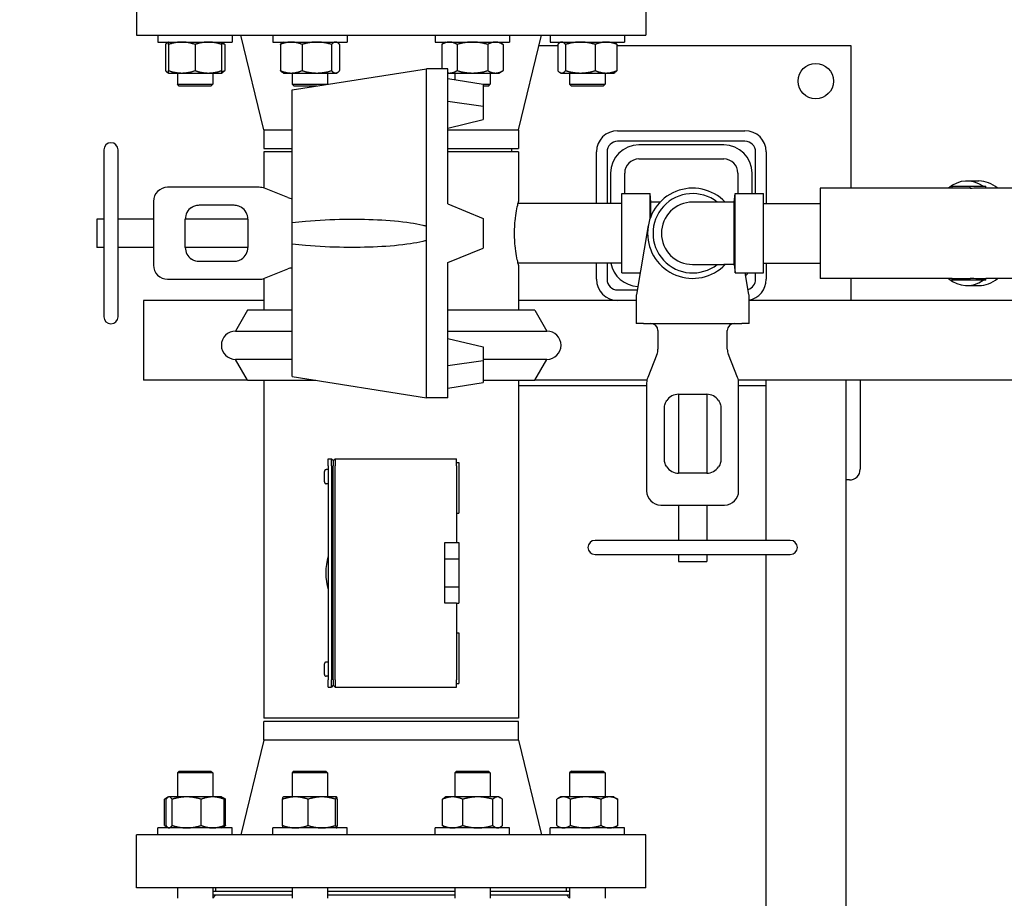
# Model space of a CAD drawing. Header units: inches. Extents: x 24 to 1128, y -58 to 748.
# Tile 311 of 656: x 374 to 391, y 631 to 647. Entities that reach past the tile are written whole.
import ezdxf

# ---------------------------------------------------------------- set-up
doc = ezdxf.new("R2010")
doc.units = ezdxf.units.IN
doc.header["$LTSCALE"] = 32
doc.header["$MEASUREMENT"] = 0
doc.layers.add('Dimension (ANSI)', color=7, linetype='Continuous', lineweight=25)
doc.layers.add('Visible (ANSI)', color=7, linetype='Continuous', lineweight=30)
doc.styles.add('Note Text (ANSI)', font='tahoma.ttf')
doc.dimstyles.new('SB Fraction-16 (ANSI)', dxfattribs={"dimscale": 32, "dimtxt": 0.125, "dimasz": 0.098425, "dimexe": 0.125, "dimexo": 0.0625, "dimgap": 0.031496, "dimtad": 0, "dimtih": 1, "dimtoh": 1, "dimdec": 4, "dimrnd": 1e-08, "dimzin": 0, "dimdsep": 46, "dimlunit": 5, "dimtxsty": 'Note Text (ANSI)', "dimcen": 0.09, "dimdle": 0.393701, "dimclrd": 256, "dimclre": 256, "dimclrt": 256, "dimadec": 0, "dimazin": 3, "dimtfac": 0.96, "dimtofl": 0, "dimtmove": 0, "dimatfit": 3, "dimfxl": 1, "dimfrac": 2, "dimtolj": 1, "dimtzin": 12, "dimlwd": -1, "dimlwe": -1, "dimarcsym": 0})

# ---------------------------------------------------------------- blocks, each defined once
blk = doc.blocks.new('*D19')
at = {"layer": 'Defpoints', "color": 0, "transparency": 16777216}
for p in [(494.281, 695.44), (330.501, 563.44), (494.281, 563.44)]:
    blk.add_point(p, dxfattribs=at)
at = {"layer": 'Dimension (ANSI)', "transparency": 16777216}
for p, q in [((492.281, 695.44), (326.501, 695.44)), ((330.501, 692.29), (330.501, 632.531)), ((330.501, 566.589), (330.501, 626.349)), ((492.281, 563.44), (326.501, 563.44))]:
    blk.add_line(p, q, dxfattribs=at)
for points in [[(329.976, 692.29), (331.026, 692.29), (330.501, 695.44)], [(329.976, 566.589), (331.026, 566.589), (330.501, 563.44)]]:
    blk.add_solid(points, dxfattribs=at)
at = {"layer": 'Dimension (ANSI)', "transparency": 16777216, "insert": (326.421, 631.523), "char_height": 4, "attachment_point": 1, "style": 'Note Text (ANSI)'}
blk.add_mtext('\\A1;132', dxfattribs=at)

msp = doc.modelspace()

# ---------------------------------------------------------------- linework, layer by layer
at = {"layer": 'Visible (ANSI)'}
for p, q in [((376.15563, 647.19228), (376.15563, 646.25228)), ((385.15563, 647.19228), (385.15563, 646.25228)), ((376.15563, 646.25228), (385.15563, 646.25228)), ((376.53483, 646.25228), (376.53483, 646.13028)), ((377.84733, 646.25228), (377.84733, 646.13028)), ((378.40563, 644.57895), (378.00063, 646.25228)), ((378.56432, 646.25228), (378.56432, 646.13028)), ((379.87682, 646.25228), (379.87682, 646.13028)), ((381.43445, 646.25228), (381.43445, 646.13028)), ((382.74695, 646.25228), (382.74695, 646.13028)), ((382.90563, 644.57895), (383.31063, 646.25228)), ((383.46393, 646.25228), (383.46393, 646.13028)), ((384.77643, 646.25228), (384.77643, 646.13028)), ((376.53483, 646.13028), (377.84733, 646.13028)), ((376.66826, 646.08841), (376.66826, 645.62515)), ((376.72233, 646.13028), (376.7058, 646.12073)), ((376.72233, 646.08841), (376.72233, 645.62515)), ((377.19108, 646.08841), (377.19108, 645.62515)), ((377.65983, 646.13028), (377.67637, 646.12073)), ((377.65983, 646.08841), (377.65983, 645.62515)), ((377.71391, 646.08841), (377.71391, 645.62515)), ((378.56432, 646.13028), (379.87682, 646.13028)), ((378.69775, 646.08841), (378.69775, 645.62515)), ((378.75182, 646.13028), (378.73528, 646.12073)), ((379.08048, 646.08841), (379.08048, 645.62515)), ((379.6033, 646.08841), (379.6033, 645.62515)), ((379.68932, 646.13028), (379.70586, 646.12073)), ((379.74339, 646.08841), (379.74339, 645.62515)), ((381.43445, 646.13028), (382.74695, 646.13028)), ((381.62195, 646.13028), (381.54943, 646.08841)), ((381.54943, 646.08841), (381.54943, 645.65853)), ((381.82006, 646.08841), (381.82006, 645.62515)), ((382.36133, 646.08841), (382.36133, 645.62515)), ((382.55945, 646.13028), (382.63196, 646.08841)), ((382.63196, 646.08841), (382.63196, 645.62515)), ((383.59736, 646.06478), (383.26525, 646.06478)), ((383.46393, 646.13028), (384.77643, 646.13028)), ((383.59736, 646.08841), (383.59736, 645.62515)), ((383.65143, 646.13028), (383.6349, 646.12073)), ((383.73745, 646.08841), (383.73745, 645.62515)), ((384.26027, 646.08841), (384.26027, 645.62515)), ((384.58893, 646.13028), (384.60547, 646.12073)), ((384.643, 646.08841), (384.643, 645.62515)), ((388.78063, 646.06478), (384.643, 646.06478)), ((388.78063, 643.55103), (388.78063, 646.06478)), ((378.90563, 645.28353), (381.28063, 645.65853)), ((381.28063, 642.87811), (381.28063, 645.65853)), ((381.65563, 645.65853), (381.28063, 645.65853)), ((381.65563, 643.27058), (381.65563, 645.65853)), ((376.72233, 645.58328), (376.7058, 645.59283)), ((376.72233, 645.58328), (376.95671, 645.58328)), ((376.87858, 645.58328), (376.87858, 645.38358)), ((376.95671, 645.58328), (377.42546, 645.58328)), ((377.42546, 645.58328), (377.65983, 645.58328)), ((377.50358, 645.58328), (377.50358, 645.38358)), ((377.65983, 645.58328), (377.67637, 645.59283)), ((378.75182, 645.58328), (378.73528, 645.59283)), ((378.75182, 645.58328), (378.88911, 645.58328)), ((378.88911, 645.58328), (379.34189, 645.58328)), ((378.90807, 645.58328), (378.90807, 645.38358)), ((379.34189, 645.58328), (379.67335, 645.58328)), ((379.53307, 645.58328), (379.53307, 645.38358)), ((379.67335, 645.58328), (379.68932, 645.58328)), ((379.68932, 645.58328), (379.70586, 645.59283)), ((381.65563, 645.58328), (381.68475, 645.58328)), ((381.65563, 645.48797), (382.28063, 645.38904)), ((381.68475, 645.58328), (382.0907, 645.58328)), ((381.7782, 645.58328), (381.7782, 645.46857)), ((382.0907, 645.58328), (382.49665, 645.58328)), ((382.4032, 645.58328), (382.4032, 645.38358)), ((382.49665, 645.58328), (382.55945, 645.58328)), ((382.55945, 645.58328), (382.63196, 645.62515)), ((383.65143, 645.58328), (383.6349, 645.59283)), ((383.65143, 645.58328), (383.6674, 645.58328)), ((383.6674, 645.58328), (383.99886, 645.58328)), ((383.80768, 645.58328), (383.80768, 645.38358)), ((383.99886, 645.58328), (384.45164, 645.58328)), ((384.43268, 645.58328), (384.43268, 645.38358)), ((384.45164, 645.58328), (384.58893, 645.58328)), ((384.58893, 645.58328), (384.60547, 645.59283)), ((376.87858, 645.38358), (377.50358, 645.38358)), ((376.90988, 645.35228), (376.87858, 645.38358)), ((377.47228, 645.35228), (376.90988, 645.35228)), ((377.47228, 645.35228), (377.50358, 645.38358)), ((378.90807, 645.38358), (379.53307, 645.38358)), ((378.93937, 645.35228), (378.90807, 645.38358)), ((379.34105, 645.35228), (378.93937, 645.35228)), ((379.53191, 645.38241), (379.53307, 645.38358)), ((382.28063, 645.38904), (382.28063, 644.99996)), ((382.28063, 645.38358), (382.4032, 645.38358)), ((382.3719, 645.35228), (382.28063, 645.35228)), ((382.3719, 645.35228), (382.4032, 645.38358)), ((383.80768, 645.38358), (384.43268, 645.38358)), ((383.83898, 645.35228), (383.80768, 645.38358)), ((384.40138, 645.35228), (383.83898, 645.35228)), ((384.40138, 645.35228), (384.43268, 645.38358)), ((378.90563, 642.94155), (378.90563, 645.28353)), ((381.65563, 645.08861), (382.28063, 644.99996)), ((382.28063, 644.99996), (382.28063, 644.76043)), ((381.65563, 644.61126), (382.28063, 644.76043)), ((378.40563, 644.57895), (378.90563, 644.57895)), ((378.40563, 644.57895), (378.40563, 644.25228)), ((381.65563, 644.57895), (382.90563, 644.57895)), ((382.90563, 644.57895), (382.90563, 644.25228)), ((384.65563, 644.56478), (386.90563, 644.56478)), ((386.90563, 644.37728), (384.65563, 644.37728)), ((386.53063, 644.31478), (385.03063, 644.31478)), ((375.58063, 644.22728), (375.58063, 641.27728)), ((375.83063, 641.27728), (375.83063, 644.22728)), ((378.40563, 644.25228), (378.90563, 644.25228)), ((378.90563, 644.18978), (378.40563, 644.18978)), ((378.40563, 644.18978), (378.40563, 643.55142)), ((381.65563, 644.25228), (382.90563, 644.25228)), ((382.90563, 644.18978), (381.65563, 644.18978)), ((382.78063, 644.25228), (382.78063, 644.18978)), ((382.90563, 644.18978), (382.90563, 643.31478)), ((384.28063, 643.27728), (384.28063, 644.18978)), ((384.46813, 644.18978), (384.46813, 643.27728)), ((387.09313, 643.45278), (387.09313, 644.18978)), ((387.28063, 644.18978), (387.28063, 643.27728)), ((385.03063, 644.06478), (386.53063, 644.06478)), ((384.53063, 643.81478), (384.53063, 643.27728)), ((384.78063, 643.45278), (384.78063, 643.81478)), ((386.78063, 643.81478), (386.78063, 643.45278)), ((387.03063, 643.45278), (387.03063, 643.81478)), ((378.32499, 643.56478), (376.70563, 643.56478)), ((390.56819, 643.58228), (390.88097, 643.58228)), ((390.56819, 643.55002), (390.56819, 643.58228)), ((390.82668, 643.67603), (391.03881, 643.67603)), ((390.88097, 643.58228), (391.16113, 643.58228)), ((390.88097, 643.54346), (390.88097, 643.58228)), ((391.16113, 643.55103), (391.16113, 643.58228)), ((378.82843, 643.38266), (378.41783, 643.5469)), ((384.73113, 642.05178), (384.73113, 643.45278)), ((384.73113, 643.45278), (385.23113, 643.45278)), ((385.23113, 643.02156), (385.23113, 643.45278)), ((385.24513, 643.30328), (385.23113, 643.45278)), ((386.71713, 643.30328), (386.73113, 643.45278)), ((386.73113, 642.05178), (386.73113, 643.45278)), ((386.73113, 643.45278), (387.23113, 643.45278)), ((387.23113, 642.05178), (387.23113, 643.45278)), ((388.23113, 643.55103), (388.23113, 641.95353)), ((390.56819, 643.55103), (388.23113, 643.55103)), ((390.88097, 643.55002), (390.56819, 643.55002)), ((391.91113, 643.55103), (391.16113, 643.55103)), ((376.45563, 643.31478), (376.45563, 642.75228)), ((377.26863, 643.25228), (377.87313, 643.25228)), ((381.65563, 643.27058), (382.28063, 643.01249)), ((384.73113, 643.27728), (382.89655, 643.27728)), ((385.24513, 643.05775), (385.24513, 643.30328)), ((385.40545, 643.30328), (385.24513, 643.30328)), ((386.53213, 643.30328), (385.98113, 643.30328)), ((386.71713, 643.30328), (386.53213, 643.30328)), ((386.71713, 642.20128), (386.71713, 643.30328)), ((387.23113, 643.27728), (388.23113, 643.27728)), ((375.45563, 643.00228), (375.45563, 642.50228)), ((375.58063, 643.00228), (375.45563, 643.00228)), ((376.45563, 643.00228), (375.83063, 643.00228)), ((377.01863, 642.50228), (377.01863, 643.00228)), ((378.12313, 643.00228), (377.01863, 643.00228)), ((378.12313, 643.00228), (378.12313, 642.50228)), ((378.90563, 642.56301), (378.90563, 642.94155)), ((381.28063, 642.62645), (381.28063, 642.87811)), ((382.28063, 643.01249), (382.28063, 642.49204)), ((385.19573, 642.88698), (384.98684, 641.66902)), ((376.45563, 642.75228), (376.45563, 642.18978)), ((378.90563, 640.22103), (378.90563, 642.56301)), ((381.28063, 639.84603), (381.28063, 642.62645)), ((375.58063, 642.50228), (375.45563, 642.50228)), ((376.45563, 642.50228), (375.83063, 642.50228)), ((378.12313, 642.50228), (377.01863, 642.50228)), ((381.65563, 642.23398), (382.28063, 642.49204)), ((385.24513, 642.4468), (385.24513, 642.44681)), ((377.87313, 642.25228), (377.26863, 642.25228)), ((381.65563, 639.84603), (381.65563, 642.23398)), ((384.73113, 642.22728), (382.89655, 642.22728)), ((382.90563, 642.18978), (382.90563, 641.39478)), ((384.28063, 641.93978), (384.28063, 642.22728)), ((384.46813, 642.22728), (384.46813, 641.93978)), ((385.98113, 642.20128), (386.53213, 642.20128)), ((386.71713, 642.20128), (386.53213, 642.20128)), ((386.71713, 642.20128), (386.73113, 642.05178)), ((387.23113, 642.22728), (388.23113, 642.22728)), ((387.28063, 642.22728), (387.28063, 641.93978)), ((378.41783, 641.95766), (378.82843, 642.1219)), ((384.73113, 642.05178), (385.05248, 642.05178)), ((386.73113, 642.05178), (387.23113, 642.05178)), ((386.97543, 641.66902), (386.90978, 642.05178)), ((387.09313, 641.93978), (387.09313, 642.05178)), ((376.70563, 641.93978), (378.32499, 641.93978)), ((378.40563, 641.95314), (378.40563, 641.39478)), ((390.56819, 641.95353), (388.23113, 641.95353)), ((388.78063, 641.56478), (388.78063, 641.95353)), ((390.56819, 641.95454), (390.88097, 641.95454)), ((390.56819, 641.92228), (390.56819, 641.95454)), ((390.88097, 641.92228), (390.56819, 641.92228)), ((390.82668, 641.82853), (391.03881, 641.82853)), ((390.88097, 641.92228), (390.88097, 641.9611)), ((391.16113, 641.92228), (390.88097, 641.92228)), ((391.16113, 641.92228), (391.16113, 641.95353)), ((391.91113, 641.95353), (391.16113, 641.95353)), ((384.65563, 641.75228), (385.00112, 641.75228)), ((378.40563, 641.56478), (376.28063, 641.56478)), ((376.28063, 641.56478), (376.28063, 640.15478)), ((384.98504, 641.56478), (382.90563, 641.56478)), ((384.98504, 641.64789), (384.98504, 641.15853)), ((386.97723, 641.15853), (386.97723, 641.64789)), ((392.19611, 641.56478), (386.97723, 641.56478)), ((378.11925, 641.39478), (377.90563, 641.02478)), ((378.90563, 641.39478), (378.11925, 641.39478)), ((383.19201, 641.39478), (381.65563, 641.39478)), ((383.19201, 641.39478), (383.40563, 641.02478)), ((385.11004, 641.15853), (384.98504, 641.15853)), ((385.11004, 641.15853), (386.85223, 641.15853)), ((386.97723, 641.15853), (386.85223, 641.15853)), ((377.90563, 641.02478), (378.90563, 641.02478)), ((381.65563, 641.02478), (383.40563, 641.02478)), ((385.36863, 641.03353), (385.36863, 640.70668)), ((386.59363, 640.70668), (386.59363, 641.03353)), ((381.65563, 640.8933), (382.28063, 640.74412)), ((382.28063, 640.74412), (382.28063, 640.50465)), ((385.35075, 640.61383), (385.18651, 640.20323)), ((386.77575, 640.20323), (386.61151, 640.61383)), ((378.90563, 640.52478), (377.90563, 640.52478)), ((378.11925, 640.15478), (377.90563, 640.52478)), ((381.65563, 640.41595), (382.28063, 640.50465)), ((383.40563, 640.52478), (382.28063, 640.52478)), ((382.28063, 640.50465), (382.28063, 640.31009)), ((383.19201, 640.15478), (383.40563, 640.52478)), ((382.28063, 640.31009), (382.28063, 640.11553)), ((378.11925, 640.15478), (376.28063, 640.15478)), ((378.11925, 640.15478), (379.32522, 640.15478)), ((378.40563, 640.15478), (378.40563, 634.18978)), ((378.90563, 640.22103), (381.28063, 639.84603)), ((381.65563, 640.01659), (382.28063, 640.11553)), ((382.28063, 640.15478), (383.19201, 640.15478)), ((382.90563, 640.15478), (382.90563, 634.18978)), ((385.17261, 640.15478), (383.19201, 640.15478)), ((385.16863, 640.11038), (385.16863, 638.20228)), ((392.38157, 640.15478), (386.78966, 640.15478)), ((386.79363, 638.20228), (386.79363, 640.11038)), ((388.69063, 640.15478), (387.28063, 640.15478)), ((387.28063, 637.32728), (387.28063, 640.15478)), ((388.69063, 616.12728), (388.69063, 640.15478)), ((388.94063, 640.15478), (388.94063, 638.58478)), ((382.90563, 640.06478), (385.16863, 640.06478)), ((386.79363, 640.06478), (387.28063, 640.06478)), ((381.65563, 639.84603), (381.28063, 639.84603)), ((385.73113, 639.90853), (386.23113, 639.90853)), ((385.73113, 639.90853), (385.73113, 638.51528)), ((386.23113, 639.90853), (386.23113, 638.51528)), ((385.48113, 638.76528), (385.48113, 639.65853)), ((386.48113, 639.65853), (386.48113, 638.76528)), ((379.54038, 638.76728), (379.60213, 638.76728)), ((379.54038, 638.64228), (379.54038, 638.76728)), ((379.60213, 638.76728), (379.63338, 638.73603)), ((379.60213, 638.64228), (379.60213, 638.76728)), ((379.63338, 638.73603), (379.66463, 638.76728)), ((379.63338, 638.73603), (379.63338, 638.64228)), ((379.66463, 638.76728), (379.66463, 638.64228)), ((379.66463, 638.76728), (381.81038, 638.76728)), ((381.81038, 638.64228), (381.81038, 638.76728)), ((381.81038, 638.70478), (381.85038, 638.70478)), ((381.85038, 638.70478), (381.85038, 637.80928)), ((379.47538, 638.35906), (379.47538, 638.54549)), ((379.54038, 638.57688), (379.50663, 638.57688)), ((379.54038, 638.64228), (379.54038, 634.86228)), ((379.60213, 638.64228), (379.60213, 634.86228)), ((379.63338, 634.86228), (379.63338, 638.64228)), ((379.66463, 634.86228), (379.66463, 638.64228)), ((381.81038, 638.64228), (381.81038, 637.28807)), ((386.23113, 638.51528), (385.73113, 638.51528)), ((388.75063, 638.39478), (388.69063, 638.39478)), ((379.54038, 638.32768), (379.50663, 638.32768)), ((385.41863, 637.95228), (385.98113, 637.95228)), ((385.73113, 637.95228), (385.73113, 637.32728)), ((385.98113, 637.95228), (386.54363, 637.95228)), ((386.23113, 637.95228), (386.23113, 637.32728)), ((381.81038, 637.80928), (381.85038, 637.80928)), ((387.70613, 637.32728), (384.25613, 637.32728)), ((381.60038, 637.28807), (381.81038, 637.28807)), ((381.60038, 637.00228), (381.60038, 637.28807)), ((381.81038, 637.28807), (381.85038, 637.28807)), ((381.85038, 637.28807), (381.85038, 637.00228)), ((381.60038, 637.00228), (381.85038, 637.00228)), ((381.60038, 636.50228), (381.60038, 637.00228)), ((381.85038, 637.00228), (381.85038, 636.50228)), ((384.25613, 637.07728), (387.70613, 637.07728)), ((385.73113, 637.07728), (385.73113, 636.95228)), ((386.23113, 637.07728), (386.23113, 636.95228)), ((387.28063, 616.12728), (387.28063, 637.07728)), ((385.73113, 636.95228), (386.23113, 636.95228)), ((381.85038, 636.50228), (381.60038, 636.50228)), ((381.60038, 636.21649), (381.60038, 636.50228)), ((381.85038, 636.50228), (381.85038, 636.21649)), ((381.81038, 636.21649), (381.60038, 636.21649)), ((381.81038, 636.21649), (381.85038, 636.21649)), ((381.81038, 636.21649), (381.81038, 634.86228)), ((381.81038, 635.69528), (381.85038, 635.69528)), ((381.85038, 635.69528), (381.85038, 634.79978)), ((379.47538, 634.95906), (379.47538, 635.14549)), ((379.54038, 635.17688), (379.50663, 635.17688)), ((379.54038, 634.92768), (379.50663, 634.92768)), ((379.54038, 634.73728), (379.54038, 634.86228)), ((379.54038, 634.73728), (379.60213, 634.73728)), ((379.60213, 634.73728), (379.60213, 634.86228)), ((379.63338, 634.76853), (379.60213, 634.73728)), ((379.63338, 634.86228), (379.63338, 634.76853)), ((379.63338, 634.76853), (379.66463, 634.73728)), ((379.66463, 634.86228), (379.66463, 634.73728)), ((379.66463, 634.73728), (381.81038, 634.73728)), ((381.81038, 634.73728), (381.81038, 634.86228)), ((381.81038, 634.79978), (381.85038, 634.79978)), ((382.90563, 634.18978), (378.40563, 634.18978)), ((382.90563, 634.12728), (378.40563, 634.12728)), ((378.40563, 633.80061), (378.40563, 634.12728)), ((382.90563, 633.80061), (382.90563, 634.12728)), ((378.40563, 633.80061), (378.00063, 632.12728)), ((382.90563, 633.80061), (378.40563, 633.80061)), ((382.90563, 633.80061), (383.31063, 632.12728)), ((376.90988, 633.25228), (376.87858, 633.22098)), ((377.50358, 633.22098), (376.87858, 633.22098)), ((376.87858, 633.22098), (376.87858, 632.79628)), ((376.90988, 633.25228), (377.47228, 633.25228)), ((377.47228, 633.25228), (377.50358, 633.22098)), ((377.50358, 633.22098), (377.50358, 632.79628)), ((378.93937, 633.25228), (378.90807, 633.22098)), ((379.53307, 633.22098), (378.90807, 633.22098)), ((378.90807, 633.22098), (378.90807, 632.79628)), ((378.93937, 633.25228), (379.50177, 633.25228)), ((379.50177, 633.25228), (379.53307, 633.22098)), ((379.53307, 633.22098), (379.53307, 632.79628)), ((381.8095, 633.25228), (381.7782, 633.22098)), ((382.4032, 633.22098), (381.7782, 633.22098)), ((381.7782, 633.22098), (381.7782, 632.79628)), ((381.8095, 633.25228), (382.3719, 633.25228)), ((382.3719, 633.25228), (382.4032, 633.22098)), ((382.4032, 633.22098), (382.4032, 632.79628)), ((383.83898, 633.25228), (383.80768, 633.22098)), ((384.43268, 633.22098), (383.80768, 633.22098)), ((383.80768, 633.22098), (383.80768, 632.79628)), ((383.83898, 633.25228), (384.40138, 633.25228)), ((384.40138, 633.25228), (384.43268, 633.22098)), ((384.43268, 633.22098), (384.43268, 632.79628)), ((376.71262, 632.79067), (376.66699, 632.76433)), ((376.72233, 632.79628), (376.71262, 632.79067)), ((376.73186, 632.79628), (376.72233, 632.79628)), ((377.04288, 632.79628), (376.73186, 632.79628)), ((377.50211, 632.79628), (377.04288, 632.79628)), ((377.65983, 632.79628), (377.50211, 632.79628)), ((377.65983, 632.79628), (377.66955, 632.79067)), ((377.66955, 632.79067), (377.71518, 632.76433)), ((378.75182, 632.79628), (378.75098, 632.79579)), ((378.96232, 632.79628), (378.75182, 632.79628)), ((379.43022, 632.79628), (378.96232, 632.79628)), ((379.68848, 632.79628), (379.43022, 632.79628)), ((379.68932, 632.79628), (379.68848, 632.79628)), ((379.68932, 632.79628), (379.69016, 632.79579)), ((381.62195, 632.79628), (381.5966, 632.78165)), ((381.73999, 632.79628), (381.62195, 632.79628)), ((382.1847, 632.79628), (381.73999, 632.79628)), ((382.5354, 632.79628), (382.1847, 632.79628)), ((382.55945, 632.79628), (382.5354, 632.79628)), ((382.55945, 632.79628), (382.58479, 632.78165)), ((383.65143, 632.79628), (383.59609, 632.76433)), ((383.70093, 632.79628), (383.65143, 632.79628)), ((384.09212, 632.79628), (383.70093, 632.79628)), ((384.51137, 632.79628), (384.09212, 632.79628)), ((384.58893, 632.79628), (384.51137, 632.79628)), ((384.58893, 632.79628), (384.64427, 632.76433)), ((376.65079, 632.29115), (376.65079, 632.75441)), ((376.67759, 632.29115), (376.67759, 632.75441)), ((376.78613, 632.29115), (376.78613, 632.75441)), ((377.29963, 632.29115), (377.29963, 632.75441)), ((377.70458, 632.29115), (377.70458, 632.75441)), ((377.73138, 632.29115), (377.73138, 632.75441)), ((378.73646, 632.29115), (378.73646, 632.75441)), ((379.18817, 632.29115), (379.18817, 632.75441)), ((379.67228, 632.29115), (379.67228, 632.75441)), ((379.70468, 632.29115), (379.70468, 632.75441)), ((381.56042, 632.29115), (381.56042, 632.75441)), ((381.91956, 632.29115), (381.91956, 632.75441)), ((382.44983, 632.29115), (382.44983, 632.75441)), ((382.62097, 632.29115), (382.62097, 632.75441)), ((383.57989, 632.29115), (383.57989, 632.75441)), ((383.82197, 632.29115), (383.82197, 632.75441)), ((384.36227, 632.29115), (384.36227, 632.75441)), ((384.66048, 632.29115), (384.66048, 632.75441)), ((376.71262, 632.25489), (376.66699, 632.28123)), ((377.66955, 632.25489), (377.71518, 632.28123)), ((381.62195, 632.24928), (381.5966, 632.26391)), ((382.55945, 632.24928), (382.58479, 632.26391)), ((383.65143, 632.24928), (383.59609, 632.28123)), ((384.58893, 632.24928), (384.64427, 632.28123)), ((385.15563, 632.12728), (376.15563, 632.12728)), ((376.15563, 631.18728), (376.15563, 632.12728)), ((377.84733, 632.24928), (376.53483, 632.24928)), ((376.53483, 632.12728), (376.53483, 632.24928)), ((376.72233, 632.24928), (376.71262, 632.25489)), ((377.65983, 632.24928), (377.66955, 632.25489)), ((377.84733, 632.12728), (377.84733, 632.24928)), ((379.87682, 632.24928), (378.56432, 632.24928)), ((378.56432, 632.12728), (378.56432, 632.24928)), ((378.75182, 632.24928), (378.75098, 632.24977)), ((379.68932, 632.24928), (379.69016, 632.24977)), ((379.87682, 632.12728), (379.87682, 632.24928)), ((382.74695, 632.24928), (381.43445, 632.24928)), ((381.43445, 632.12728), (381.43445, 632.24928)), ((382.74695, 632.12728), (382.74695, 632.24928)), ((384.77643, 632.24928), (383.46393, 632.24928)), ((383.46393, 632.12728), (383.46393, 632.24928)), ((384.77643, 632.12728), (384.77643, 632.24928)), ((385.15563, 631.18728), (385.15563, 632.12728)), ((385.15563, 631.18728), (376.15563, 631.18728)), ((376.87858, 631.18728), (376.87858, 631.00478)), ((377.50358, 631.18728), (377.50358, 631.00478)), ((378.90807, 631.12728), (377.50358, 631.12728)), ((377.50358, 631.06478), (378.90807, 631.06478)), ((377.56063, 631.06478), (377.50358, 631.00773)), ((377.56063, 631.12728), (377.56063, 631.18728)), ((378.90807, 631.18728), (378.90807, 631.00478)), ((379.53307, 631.18728), (379.53307, 631.00478)), ((381.7782, 631.12728), (379.53307, 631.12728)), ((379.53307, 631.06478), (381.7782, 631.06478)), ((381.7782, 631.18728), (381.7782, 631.00478)), ((382.4032, 631.18728), (382.4032, 631.00478)), ((383.80768, 631.12728), (382.4032, 631.12728)), ((382.4032, 631.06478), (383.80768, 631.06478)), ((383.75063, 631.12728), (383.75063, 631.18728)), ((383.75063, 631.06478), (383.80768, 631.00773)), ((383.80768, 631.18728), (383.80768, 631.00478)), ((384.43268, 631.18728), (384.43268, 631.00478))]:
    msp.add_line(p, q, dxfattribs=at)
msp.add_circle((388.15563, 645.43978), 0.3125, dxfattribs=at)
for centre, radius, start, end in [((384.65563, 644.18978), 0.375, 90, 180), ((386.90563, 644.18978), 0.375, 0, 90), ((375.70563, 644.22728), 0.125, 0, 180), ((384.65563, 644.18978), 0.1875, 90, 180), ((385.03063, 643.81478), 0.5, 90, 180), ((386.53063, 643.81478), 0.5, 0, 90), ((386.90563, 644.18978), 0.1875, 0, 90), ((385.03063, 643.81478), 0.25, 90, 180), ((386.53063, 643.81478), 0.25, 0, 90), ((376.70563, 643.31478), 0.25, 90, 180), ((378.32499, 643.31478), 0.25, 68.198591, 90), ((385.98113, 642.75228), 0.79687, 43.745077, 316.254923), ((385.98113, 642.75228), 0.7005, 51.86714, 308.13286), ((378.92128, 643.61478), 0.25, 248.198591, 266.411948), ((385.98113, 642.75228), 0.551, 90, 270), ((377.26863, 643.00228), 0.25, 123.55731, 180), ((377.87313, 643.00228), 0.25, 0, 56.44269), ((377.26863, 642.50228), 0.25, 180, 236.44269), ((377.87313, 642.50228), 0.25, 303.55731, 0), ((376.70563, 642.18978), 0.25, 180, 270), ((385.03063, 642.31478), 0.5, 190.078658, 267.852532), ((378.92128, 641.88978), 0.25, 93.588052, 111.801409), ((386.53063, 642.31478), 0.5, 320.915348, 328.264413), ((378.32499, 642.18978), 0.25, 270, 291.801409), ((384.65563, 641.93978), 0.375, 180, 270), ((384.65563, 641.93978), 0.1875, 180, 270), ((386.90563, 641.93978), 0.1875, 286.784574, 0), ((386.90563, 641.93978), 0.375, 281.006285, 0), ((385.11004, 641.64789), 0.125, 170.268146, 180), ((386.85223, 641.64789), 0.125, 0, 9.731854), ((375.70563, 641.27728), 0.125, 180, 0), ((385.24363, 641.03353), 0.125, 0, 90), ((386.71863, 641.03353), 0.125, 90, 180), ((377.90563, 640.77478), 0.25, 90, 270), ((383.40563, 640.77478), 0.25, 270, 90), ((385.11863, 640.70668), 0.25, 338.198591, 0), ((386.84363, 640.70668), 0.25, 180, 201.801409), ((385.41863, 640.11038), 0.25, 158.198591, 180), ((386.54363, 640.11038), 0.25, 0, 21.801409), ((385.73113, 639.65853), 0.25, 90, 146.44269), ((386.23113, 639.65853), 0.25, 33.55731, 90), ((385.73113, 638.76528), 0.25, 213.55731, 270), ((386.23113, 638.76528), 0.25, 270, 326.44269), ((388.75063, 638.58478), 0.19, 270, 0), ((385.41863, 638.20228), 0.25, 180, 270), ((386.54363, 638.20228), 0.25, 270, 0), ((384.25613, 637.20228), 0.125, 90, 270), ((387.70613, 637.20228), 0.125, 270, 90), ((380.65563, 636.75228), 1.155, 164.924606, 195.075394)]:
    msp.add_arc(centre, radius, start, end, dxfattribs=at)
for centre, major_axis, ratio, start_param, end_param in [((390.82668, 642.75228), (0, 0.92375), 0.70710678, 5.82875559, 6.80946467), ((391.03881, 642.75228), (0, 0.92375), 0.70710678, 5.75690595, 6.28318531), ((391.16113, 642.75228), (-2.03984, 0), 0.39157416, 4.71238898, 4.85016816), ((390.82668, 642.75228), (0, -0.92375), 0.70710678, 5.75690595, 6.73761502), ((391.16113, 642.75228), (-2.03984, 0), 0.39157416, 1.43301715, 1.57079633), ((391.03881, 642.75228), (0, -0.92375), 0.70710678, 0, 0.52627936)]:
    msp.add_ellipse(centre, major_axis=major_axis, ratio=ratio, start_param=start_param, end_param=end_param, dxfattribs=at)
for points, weights in [([(376.72233, 646.12794), (376.69712, 646.1206), (376.66826, 646.08841)], [1.01375847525, 1.02892942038, 1]), ([(376.72233, 646.08841), (376.72233, 646.13028), (376.72233, 646.13028)], [1, 1.0379548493, 1]), ([(376.95671, 646.13028), (376.84794, 646.13028), (376.72233, 646.08841)], [1, 1.0379548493, 1]), ([(377.19108, 646.08841), (377.06548, 646.13028), (376.95671, 646.13028)], [1, 1.0379548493, 1]), ([(377.42546, 646.13028), (377.31669, 646.13028), (377.19108, 646.08841)], [1, 1.0379548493, 1]), ([(377.65983, 646.08841), (377.53423, 646.13028), (377.42546, 646.13028)], [1, 1.0379548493, 1]), ([(377.65983, 646.13028), (377.65983, 646.13028), (377.65983, 646.08841)], [1, 1.0379548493, 1]), ([(377.71391, 646.08841), (377.686, 646.09981), (377.65983, 646.10798)], [1, 1.01005189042, 1.01477953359]), ([(377.67637, 646.12073), (377.69412, 646.11049), (377.71391, 646.08841)], [1.01895290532, 1.01965956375, 1]), ([(378.88911, 646.13028), (378.8003, 646.13028), (378.69775, 646.08841)], [1, 1.0379548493, 1]), ([(378.69775, 646.08841), (378.71754, 646.11049), (378.73528, 646.12073)], [1, 1.01965956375, 1.01895290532]), ([(379.08048, 646.08841), (378.97793, 646.13028), (378.88911, 646.13028)], [1, 1.0379548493, 1]), ([(379.34189, 646.13028), (379.22057, 646.13028), (379.08048, 646.08841)], [1, 1.0379548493, 1]), ([(379.6033, 646.08841), (379.46321, 646.13028), (379.34189, 646.13028)], [1, 1.0379548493, 1]), ([(379.67335, 646.13028), (379.64084, 646.13028), (379.6033, 646.08841)], [1, 1.0379548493, 1]), ([(379.74339, 646.08841), (379.70586, 646.13028), (379.67335, 646.13028)], [1, 1.0379548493, 1]), ([(381.68475, 646.13028), (381.62195, 646.13028), (381.54943, 646.08841)], [1, 1.0379548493, 1]), ([(381.82006, 646.08841), (381.74755, 646.13028), (381.68475, 646.13028)], [1, 1.0379548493, 1]), ([(382.0907, 646.13028), (381.96509, 646.13028), (381.82006, 646.08841)], [1, 1.0379548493, 1]), ([(382.36133, 646.08841), (382.2163, 646.13028), (382.0907, 646.13028)], [1, 1.0379548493, 1]), ([(382.49665, 646.13028), (382.43384, 646.13028), (382.36133, 646.08841)], [1, 1.0379548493, 1]), ([(382.63196, 646.08841), (382.55945, 646.13028), (382.49665, 646.13028)], [1, 1.0379548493, 1]), ([(383.6674, 646.13028), (383.6349, 646.13028), (383.59736, 646.08841)], [1, 1.0379548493, 1]), ([(383.73745, 646.08841), (383.69991, 646.13028), (383.6674, 646.13028)], [1, 1.0379548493, 1]), ([(383.99886, 646.13028), (383.87754, 646.13028), (383.73745, 646.08841)], [1, 1.0379548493, 1]), ([(384.26027, 646.08841), (384.12018, 646.13028), (383.99886, 646.13028)], [1, 1.0379548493, 1]), ([(384.45164, 646.13028), (384.36282, 646.13028), (384.26027, 646.08841)], [1, 1.0379548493, 1]), ([(384.643, 646.08841), (384.54045, 646.13028), (384.45164, 646.13028)], [1, 1.0379548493, 1]), ([(384.60547, 646.12073), (384.62321, 646.11049), (384.643, 646.08841)], [1.01895290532, 1.01965956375, 1]), ([(376.66826, 645.62515), (376.69712, 645.59296), (376.72233, 645.58562)], [1, 1.02892942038, 1.01375847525]), ([(376.72233, 645.58328), (376.72233, 645.58328), (376.72233, 645.62515)], [1, 1.0379548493, 1]), ([(376.72233, 645.62515), (376.84794, 645.58328), (376.95671, 645.58328)], [1, 1.0379548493, 1]), ([(376.95671, 645.58328), (377.06548, 645.58328), (377.19108, 645.62515)], [1, 1.0379548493, 1]), ([(377.19108, 645.62515), (377.31669, 645.58328), (377.42546, 645.58328)], [1, 1.0379548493, 1]), ([(377.42546, 645.58328), (377.53423, 645.58328), (377.65983, 645.62515)], [1, 1.0379548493, 1]), ([(377.65983, 645.60558), (377.686, 645.61375), (377.71391, 645.62515)], [1.01477953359, 1.01005189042, 1]), ([(377.65983, 645.62515), (377.65983, 645.58328), (377.65983, 645.58328)], [1, 1.0379548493, 1]), ([(377.71391, 645.62515), (377.69412, 645.60307), (377.67637, 645.59283)], [1, 1.01965956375, 1.01895290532]), ([(378.73528, 645.59283), (378.71754, 645.60307), (378.69775, 645.62515)], [1.01895290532, 1.01965956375, 1]), ([(378.69775, 645.62515), (378.8003, 645.58328), (378.88911, 645.58328)], [1, 1.0379548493, 1]), ([(378.88911, 645.58328), (378.97793, 645.58328), (379.08048, 645.62515)], [1, 1.0379548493, 1]), ([(379.08048, 645.62515), (379.22057, 645.58328), (379.34189, 645.58328)], [1, 1.0379548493, 1]), ([(379.34189, 645.58328), (379.46321, 645.58328), (379.6033, 645.62515)], [1, 1.0379548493, 1]), ([(379.6033, 645.62515), (379.64084, 645.58328), (379.67335, 645.58328)], [1, 1.0379548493, 1]), ([(379.67335, 645.58328), (379.70586, 645.58328), (379.74339, 645.62515)], [1, 1.0379548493, 1]), ([(381.65563, 645.58536), (381.67025, 645.58328), (381.68475, 645.58328)], [1.01320985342, 1.00851541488, 1]), ([(381.68475, 645.58328), (381.74755, 645.58328), (381.82006, 645.62515)], [1, 1.0379548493, 1]), ([(381.82006, 645.62515), (381.96509, 645.58328), (382.0907, 645.58328)], [1, 1.0379548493, 1]), ([(382.0907, 645.58328), (382.2163, 645.58328), (382.36133, 645.62515)], [1, 1.0379548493, 1]), ([(382.36133, 645.62515), (382.43384, 645.58328), (382.49665, 645.58328)], [1, 1.0379548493, 1]), ([(382.49665, 645.58328), (382.55945, 645.58328), (382.63196, 645.62515)], [1, 1.0379548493, 1]), ([(383.59736, 645.62515), (383.6349, 645.58328), (383.6674, 645.58328)], [1, 1.0379548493, 1]), ([(383.6674, 645.58328), (383.69991, 645.58328), (383.73745, 645.62515)], [1, 1.0379548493, 1]), ([(383.73745, 645.62515), (383.87754, 645.58328), (383.99886, 645.58328)], [1, 1.0379548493, 1]), ([(383.99886, 645.58328), (384.12018, 645.58328), (384.26027, 645.62515)], [1, 1.0379548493, 1]), ([(384.26027, 645.62515), (384.36282, 645.58328), (384.45164, 645.58328)], [1, 1.0379548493, 1]), ([(384.45164, 645.58328), (384.54045, 645.58328), (384.643, 645.62515)], [1, 1.0379548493, 1]), ([(384.643, 645.62515), (384.62321, 645.60307), (384.60547, 645.59283)], [1, 1.01965956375, 1.01895290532]), ([(376.73186, 632.79628), (376.70667, 632.79628), (376.67759, 632.75441)], [1, 1.0379548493, 1]), ([(376.78613, 632.75441), (376.75704, 632.79628), (376.73186, 632.79628)], [1, 1.0379548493, 1]), ([(377.04288, 632.79628), (376.92372, 632.79628), (376.78613, 632.75441)], [1, 1.0379548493, 1]), ([(377.29963, 632.75441), (377.16204, 632.79628), (377.04288, 632.79628)], [1, 1.0379548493, 1]), ([(377.50211, 632.79628), (377.40813, 632.79628), (377.29963, 632.75441)], [1, 1.0379548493, 1]), ([(377.70458, 632.75441), (377.59608, 632.79628), (377.50211, 632.79628)], [1, 1.0379548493, 1]), ([(377.66955, 632.79067), (377.68599, 632.78118), (377.70458, 632.75441)], [1.01768117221, 1.02393721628, 1]), ([(378.96232, 632.79628), (378.8575, 632.79628), (378.73646, 632.75441)], [1, 1.0379548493, 1]), ([(378.73646, 632.75441), (378.74423, 632.7919), (378.75098, 632.79579)], [1, 1.03384986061, 1.00732203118]), ([(379.18817, 632.75441), (379.06713, 632.79628), (378.96232, 632.79628)], [1, 1.0379548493, 1]), ([(379.43022, 632.79628), (379.31789, 632.79628), (379.18817, 632.75441)], [1, 1.0379548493, 1]), ([(379.67228, 632.75441), (379.54256, 632.79628), (379.43022, 632.79628)], [1, 1.0379548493, 1]), ([(379.68848, 632.79628), (379.68096, 632.79628), (379.67228, 632.75441)], [1, 1.0379548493, 1]), ([(379.70468, 632.75441), (379.696, 632.79628), (379.68848, 632.79628)], [1, 1.0379548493, 1]), ([(381.73999, 632.79628), (381.65665, 632.79628), (381.56042, 632.75441)], [1, 1.0379548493, 1]), ([(381.56042, 632.75441), (381.57934, 632.77168), (381.5966, 632.78165)], [1, 1.01531135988, 1.01826921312]), ([(381.91956, 632.75441), (381.82333, 632.79628), (381.73999, 632.79628)], [1, 1.0379548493, 1]), ([(382.1847, 632.79628), (382.06165, 632.79628), (381.91956, 632.75441)], [1, 1.0379548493, 1]), ([(382.44983, 632.75441), (382.30775, 632.79628), (382.1847, 632.79628)], [1, 1.0379548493, 1]), ([(382.5354, 632.79628), (382.49569, 632.79628), (382.44983, 632.75441)], [1, 1.0379548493, 1]), ([(382.62097, 632.75441), (382.57511, 632.79628), (382.5354, 632.79628)], [1, 1.0379548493, 1]), ([(383.70093, 632.79628), (383.64475, 632.79628), (383.57989, 632.75441)], [1, 1.0379548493, 1]), ([(383.82197, 632.75441), (383.75711, 632.79628), (383.70093, 632.79628)], [1, 1.0379548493, 1]), ([(384.09212, 632.79628), (383.96675, 632.79628), (383.82197, 632.75441)], [1, 1.0379548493, 1]), ([(384.36227, 632.75441), (384.2175, 632.79628), (384.09212, 632.79628)], [1, 1.0379548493, 1]), ([(384.51137, 632.79628), (384.44217, 632.79628), (384.36227, 632.75441)], [1, 1.0379548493, 1]), ([(384.66048, 632.75441), (384.58057, 632.79628), (384.51137, 632.79628)], [1, 1.0379548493, 1]), ([(376.69936, 632.78057), (376.67614, 632.77077), (376.65079, 632.75441)], [1.01791936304, 1.01449643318, 1]), ([(377.73138, 632.75441), (377.70963, 632.76581), (377.68925, 632.77398)], [1, 1.01005189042, 1.01477953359]), ([(377.71518, 632.76433), (377.72315, 632.75973), (377.73138, 632.75441)], [1.00817877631, 1.00466202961, 1]), ([(384.64427, 632.76433), (384.65224, 632.75973), (384.66048, 632.75441)], [1.00817877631, 1.00466202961, 1]), ([(376.65079, 632.29115), (376.67614, 632.27479), (376.69936, 632.26499)], [1, 1.01449643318, 1.01791936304]), ([(376.67759, 632.29115), (376.70667, 632.24928), (376.73186, 632.24928)], [1, 1.0379548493, 1]), ([(376.73186, 632.24928), (376.75704, 632.24928), (376.78613, 632.29115)], [1, 1.0379548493, 1]), ([(376.78613, 632.29115), (376.92372, 632.24928), (377.04288, 632.24928)], [1, 1.0379548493, 1]), ([(377.04288, 632.24928), (377.16204, 632.24928), (377.29963, 632.29115)], [1, 1.0379548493, 1]), ([(377.29963, 632.29115), (377.40813, 632.24928), (377.50211, 632.24928)], [1, 1.0379548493, 1]), ([(377.50211, 632.24928), (377.59608, 632.24928), (377.70458, 632.29115)], [1, 1.0379548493, 1]), ([(377.70458, 632.29115), (377.68599, 632.26438), (377.66955, 632.25489)], [1, 1.02393721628, 1.01768117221]), ([(377.68925, 632.27158), (377.70963, 632.27975), (377.73138, 632.29115)], [1.01477953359, 1.01005189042, 1]), ([(377.73138, 632.29115), (377.72315, 632.28583), (377.71518, 632.28123)], [1, 1.00466202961, 1.00817877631]), ([(378.75098, 632.24977), (378.74423, 632.25366), (378.73646, 632.29115)], [1.00732203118, 1.03384986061, 1]), ([(378.73646, 632.29115), (378.8575, 632.24928), (378.96232, 632.24928)], [1, 1.0379548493, 1]), ([(378.96232, 632.24928), (379.06713, 632.24928), (379.18817, 632.29115)], [1, 1.0379548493, 1]), ([(379.18817, 632.29115), (379.31789, 632.24928), (379.43022, 632.24928)], [1, 1.0379548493, 1]), ([(379.43022, 632.24928), (379.54256, 632.24928), (379.67228, 632.29115)], [1, 1.0379548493, 1]), ([(379.67228, 632.29115), (379.68096, 632.24928), (379.68848, 632.24928)], [1, 1.0379548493, 1]), ([(379.68848, 632.24928), (379.696, 632.24928), (379.70468, 632.29115)], [1, 1.0379548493, 1]), ([(381.5966, 632.26391), (381.57934, 632.27388), (381.56042, 632.29115)], [1.01826921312, 1.01531135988, 1]), ([(381.56042, 632.29115), (381.65665, 632.24928), (381.73999, 632.24928)], [1, 1.0379548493, 1]), ([(381.73999, 632.24928), (381.82333, 632.24928), (381.91956, 632.29115)], [1, 1.0379548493, 1]), ([(381.91956, 632.29115), (382.06165, 632.24928), (382.1847, 632.24928)], [1, 1.0379548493, 1]), ([(382.1847, 632.24928), (382.30775, 632.24928), (382.44983, 632.29115)], [1, 1.0379548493, 1]), ([(382.44983, 632.29115), (382.49569, 632.24928), (382.5354, 632.24928)], [1, 1.0379548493, 1]), ([(382.5354, 632.24928), (382.57511, 632.24928), (382.62097, 632.29115)], [1, 1.0379548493, 1]), ([(383.57989, 632.29115), (383.64475, 632.24928), (383.70093, 632.24928)], [1, 1.0379548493, 1]), ([(383.70093, 632.24928), (383.75711, 632.24928), (383.82197, 632.29115)], [1, 1.0379548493, 1]), ([(383.82197, 632.29115), (383.96675, 632.24928), (384.09212, 632.24928)], [1, 1.0379548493, 1]), ([(384.09212, 632.24928), (384.2175, 632.24928), (384.36227, 632.29115)], [1, 1.0379548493, 1]), ([(384.36227, 632.29115), (384.44217, 632.24928), (384.51137, 632.24928)], [1, 1.0379548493, 1]), ([(384.51137, 632.24928), (384.58057, 632.24928), (384.66048, 632.29115)], [1, 1.0379548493, 1]), ([(384.66048, 632.29115), (384.65224, 632.28583), (384.64427, 632.28123)], [1, 1.00466202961, 1.00817877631])]:
    msp.add_rational_spline(points, weights, degree=2, dxfattribs=at)
for points, knots in [([(377.13044, 643.21061), (377.15376, 643.22608), (377.19881, 643.24607), (377.24764, 643.25228), (377.26863, 643.25228)], [0, 0, 0, 0, 0.319889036, 0.559805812, 0.559805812, 0.559805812, 0.559805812]), ([(377.87313, 643.25228), (377.90112, 643.25228), (377.94986, 643.24399), (377.99383, 643.22222), (378.01133, 643.21061)], [-5.227447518, -5.227447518, -5.227447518, -5.227447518, -4.907558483, -4.667641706, -4.667641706, -4.667641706, -4.667641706]), ([(382.90563, 642.18978), (382.90563, 642.18978), (382.90477, 642.19319), (382.90126, 642.2075), (382.89861, 642.2184), (382.8886, 642.26152), (382.87914, 642.30476), (382.86126, 642.40431), (382.85166, 642.46736), (382.84142, 642.57123), (382.8387, 642.60737), (382.83508, 642.68016), (382.83419, 642.7168), (382.83419, 642.78776), (382.83508, 642.8244), (382.8387, 642.89719), (382.84142, 642.93333), (382.85166, 643.0372), (382.86126, 643.10025), (382.87914, 643.1998), (382.8886, 643.24304), (382.89861, 643.28616), (382.90126, 643.29706), (382.90477, 643.31137), (382.90563, 643.31478), (382.90563, 643.31478)], [2.16268044, 2.16268044, 2.16268044, 2.16268044, 2.4329966, 2.4329966, 2.70331276, 2.70331276, 3.24394507, 3.24394507, 3.78465298, 3.78465298, 4.05500693, 4.05500693, 4.32536089, 4.32536089, 4.59571485, 4.59571485, 4.8660688, 4.8660688, 5.40677671, 5.40677671, 5.94740902, 5.94740902, 6.21772518, 6.21772518, 6.48804133, 6.48804133, 6.48804133, 6.48804133]), ([(378.90563, 642.94155), (378.98317, 642.95153), (379.06183, 642.95985), (379.37336, 642.9879), (379.60785, 642.99806), (380.00628, 643.00391), (380.20951, 643.00172), (380.61476, 642.98212), (380.81679, 642.96505), (381.06769, 642.92662), (381.14245, 642.91326), (381.23744, 642.89014), (381.25924, 642.8844), (381.28063, 642.87811)], [1.08845993, 1.08845993, 1.08845993, 1.08845993, 1.64749949, 1.64749949, 3.29499898, 3.29499898, 4.72115011, 4.72115011, 6.14730124, 6.14730124, 6.68180599, 6.68180599, 6.84263001, 6.84263001, 6.84263001, 6.84263001]), ([(381.28063, 642.62645), (381.25924, 642.62016), (381.23744, 642.61442), (381.14245, 642.5913), (381.06769, 642.57794), (380.81679, 642.53951), (380.61476, 642.52244), (380.20951, 642.50284), (380.00628, 642.50065), (379.60785, 642.5065), (379.37336, 642.51666), (379.06183, 642.54471), (378.98317, 642.55303), (378.90563, 642.56301)], [8.07902497, 8.07902497, 8.07902497, 8.07902497, 8.23984899, 8.23984899, 8.77435374, 8.77435374, 10.20050487, 10.20050487, 11.626656, 11.626656, 13.27415549, 13.27415549, 13.83319505, 13.83319505, 13.83319505, 13.83319505]), ([(377.26863, 642.25228), (377.24065, 642.25228), (377.19191, 642.26057), (377.14793, 642.28234), (377.13044, 642.29395)], [-5.227447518, -5.227447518, -5.227447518, -5.227447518, -4.907558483, -4.667641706, -4.667641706, -4.667641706, -4.667641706]), ([(378.01133, 642.29395), (377.99383, 642.28234), (377.94986, 642.26057), (377.90112, 642.25228), (377.87313, 642.25228)], [0, 0, 0, 0, 0.239916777, 0.559805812, 0.559805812, 0.559805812, 0.559805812]), ([(385.48113, 639.65853), (385.48113, 639.68652), (385.48942, 639.73526), (385.5112, 639.77923), (385.5228, 639.79672)], [-5.227447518, -5.227447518, -5.227447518, -5.227447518, -4.907558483, -4.667641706, -4.667641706, -4.667641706, -4.667641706]), ([(386.43947, 639.79672), (386.45107, 639.77923), (386.47284, 639.73526), (386.48113, 639.68652), (386.48113, 639.65853)], [-4.667641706, -4.667641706, -4.667641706, -4.667641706, -4.427724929, -4.107835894, -4.107835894, -4.107835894, -4.107835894]), ([(385.5228, 638.62709), (385.50733, 638.65041), (385.48734, 638.69545), (385.48113, 638.74429), (385.48113, 638.76528)], [-4.667641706, -4.667641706, -4.667641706, -4.667641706, -4.34775267, -4.107835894, -4.107835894, -4.107835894, -4.107835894]), ([(386.48113, 638.76528), (386.48113, 638.74429), (386.47492, 638.69545), (386.45494, 638.65041), (386.43947, 638.62709)], [-0.559805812, -0.559805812, -0.559805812, -0.559805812, -0.319889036, 0, 0, 0, 0]), ([(379.50663, 638.57688), (379.50278, 638.57688), (379.49825, 638.57598), (379.49113, 638.57302), (379.48728, 638.57044), (379.48182, 638.56497), (379.47925, 638.56111), (379.47629, 638.55395), (379.47538, 638.54938), (379.47538, 638.54549)], [0, 0, 0, 0, 0.029351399, 0.029351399, 0.058751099, 0.058751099, 0.088228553, 0.088228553, 0.117814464, 0.117814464, 0.117814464, 0.117814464]), ([(379.47538, 638.35906), (379.47538, 638.35518), (379.47629, 638.35061), (379.47925, 638.34345), (379.48182, 638.33958), (379.48728, 638.33412), (379.49113, 638.33154), (379.49825, 638.32858), (379.50278, 638.32768), (379.50663, 638.32768)], [0.353868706, 0.353868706, 0.353868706, 0.353868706, 0.383454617, 0.383454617, 0.412932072, 0.412932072, 0.442331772, 0.442331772, 0.471683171, 0.471683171, 0.471683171, 0.471683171]), ([(379.50663, 635.17688), (379.50278, 635.17688), (379.49825, 635.17598), (379.49113, 635.17302), (379.48728, 635.17044), (379.48182, 635.16497), (379.47925, 635.16111), (379.47629, 635.15395), (379.47538, 635.14938), (379.47538, 635.14549)], [0, 0, 0, 0, 0.029351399, 0.029351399, 0.058751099, 0.058751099, 0.088228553, 0.088228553, 0.117814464, 0.117814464, 0.117814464, 0.117814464]), ([(379.47538, 634.95906), (379.47538, 634.95518), (379.47629, 634.95061), (379.47925, 634.94345), (379.48182, 634.93958), (379.48728, 634.93412), (379.49113, 634.93154), (379.49825, 634.92858), (379.50278, 634.92768), (379.50663, 634.92768)], [0.353868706, 0.353868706, 0.353868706, 0.353868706, 0.383454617, 0.383454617, 0.412932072, 0.412932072, 0.442331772, 0.442331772, 0.471683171, 0.471683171, 0.471683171, 0.471683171])]:
    msp.add_open_spline(points, degree=3, knots=knots, dxfattribs=at)

# ---------------------------------------------------------------- dimensions: what is measured, and where the dimension line sits
at = {"layer": 'Dimension (ANSI)'}
dim = msp.add_linear_dim(base=(330.50111, 563.43978), p1=(494.28063, 695.43978), p2=(494.28063, 563.43978), angle=90, dimstyle='SB Fraction-16 (ANSI)', override={"dimgap": 0.031496, "dimdec": 4, "dimtol": 0, "dimlim": 0, "dimtp": 0, "dimtm": 0, "dimtdec": 2, "dimatfit": 1}, dxfattribs=at)
dim.commit()
dim.dimension.update_dxf_attribs({"geometry": '*D19', "text_midpoint": (330.50111, 629.43978), "dimtype": 160})

doc.saveas('drawing.dxf')
